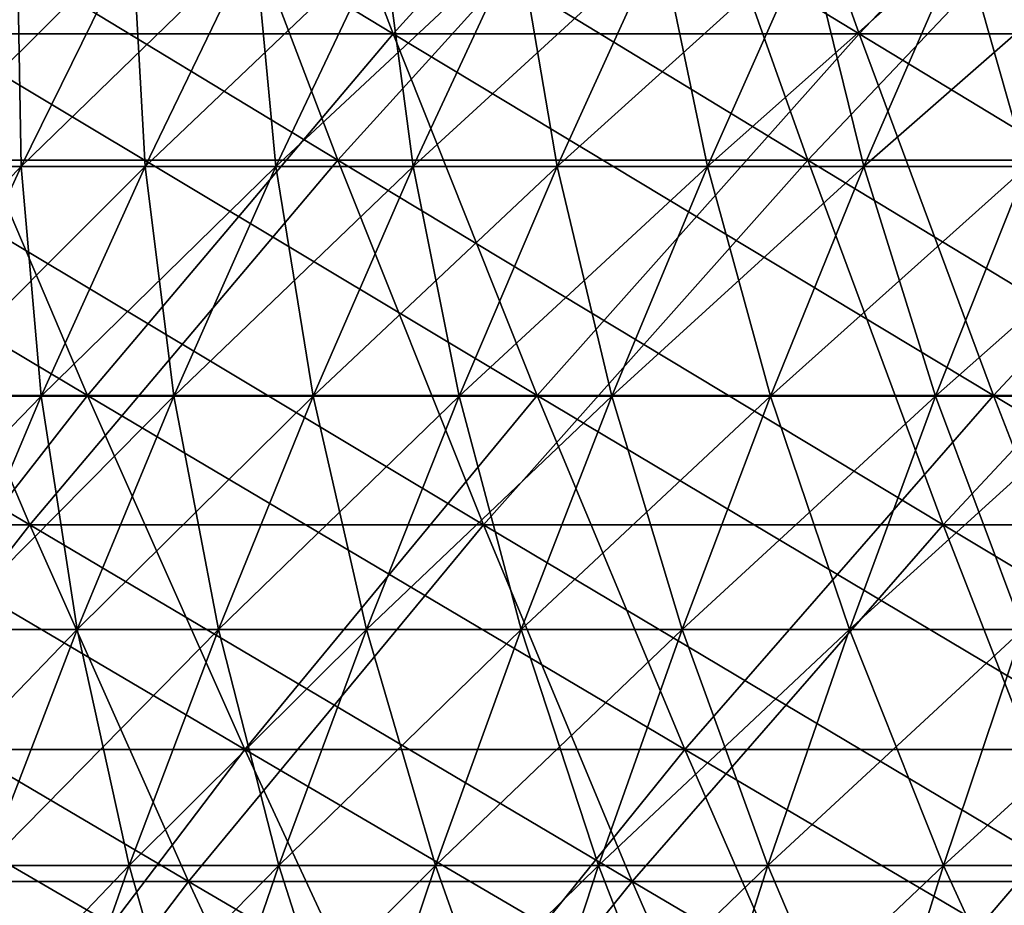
# Model space of a CAD drawing. Header units: millimetres. Extents: x -250 to 250, y -45 to 4150.
# Tile 429 of 656: x -80 to -69, y 3971 to 3981. Entities that reach past the tile are written whole.
import ezdxf

# ---------------------------------------------------------------- set-up
doc = ezdxf.new("R2010")
doc.units = ezdxf.units.MM
doc.header["$LTSCALE"] = 81.481481
for name, color, linetype in [('19', 7, 'CONTINUOUS'), ('20', 7, 'CONTINUOUS'), ('21', 7, 'CONTINUOUS'), ('22', 7, 'CONTINUOUS'), ('23', 7, 'CONTINUOUS'), ('24', 7, 'CONTINUOUS')]:
    doc.layers.add(name, color=color, linetype=linetype)

msp = doc.modelspace()

# ---------------------------------------------------------------- linework, layer by layer
at = {"layer": '19', "color": 7, "linetype": 'CONTINUOUS'}
for points in [[(-77.935, 3983.475, -169.398), (-81.455, 3979.397, -163.584), (-83.115, 3983.475, -166.917), (-77.935, 3983.475, -169.398)], [(-76.379, 3979.397, -166.015), (-81.455, 3979.397, -163.584), (-77.935, 3983.475, -169.398), (-76.379, 3979.397, -166.015)], [(-72.682, 3983.475, -171.717), (-76.379, 3979.397, -166.015), (-77.935, 3983.475, -169.398), (-72.682, 3983.475, -171.717)], [(-71.23, 3979.397, -168.288), (-76.379, 3979.397, -166.015), (-72.682, 3983.475, -171.717), (-71.23, 3979.397, -168.288)], [(-67.359, 3983.475, -173.874), (-71.23, 3979.397, -168.288), (-72.682, 3983.475, -171.717), (-67.359, 3983.475, -173.874)], [(-66.014, 3979.397, -170.402), (-71.23, 3979.397, -168.288), (-67.359, 3983.475, -173.874), (-66.014, 3979.397, -170.402)], [(-79.756, 3975.402, -160.171), (-84.65, 3975.402, -157.639), (-81.455, 3979.397, -163.584), (-79.756, 3975.402, -160.171)], [(-76.379, 3979.397, -166.015), (-79.756, 3975.402, -160.171), (-81.455, 3979.397, -163.584), (-76.379, 3979.397, -166.015)], [(-74.785, 3975.402, -162.551), (-79.756, 3975.402, -160.171), (-76.379, 3979.397, -166.015), (-74.785, 3975.402, -162.551)], [(-71.23, 3979.397, -168.288), (-74.785, 3975.402, -162.551), (-76.379, 3979.397, -166.015), (-71.23, 3979.397, -168.288)], [(-69.744, 3975.402, -164.777), (-74.785, 3975.402, -162.551), (-71.23, 3979.397, -168.288), (-69.744, 3975.402, -164.777)], [(-66.014, 3979.397, -170.402), (-69.744, 3975.402, -164.777), (-71.23, 3979.397, -168.288), (-66.014, 3979.397, -170.402)], [(-64.637, 3975.402, -166.846), (-69.744, 3975.402, -164.777), (-66.014, 3979.397, -170.402), (-64.637, 3975.402, -166.846)], [(-79.756, 3975.402, -160.171), (-82.805, 3971.493, -154.202), (-84.65, 3975.402, -157.639), (-79.756, 3975.402, -160.171)], [(-78.017, 3971.493, -156.679), (-82.805, 3971.493, -154.202), (-79.756, 3975.402, -160.171), (-78.017, 3971.493, -156.679)], [(-74.785, 3975.402, -162.551), (-78.017, 3971.493, -156.679), (-79.756, 3975.402, -160.171), (-74.785, 3975.402, -162.551)], [(-73.155, 3971.493, -159.008), (-78.017, 3971.493, -156.679), (-74.785, 3975.402, -162.551), (-73.155, 3971.493, -159.008)], [(-69.744, 3975.402, -164.777), (-73.155, 3971.493, -159.008), (-74.785, 3975.402, -162.551), (-69.744, 3975.402, -164.777)], [(-68.224, 3971.493, -161.185), (-73.155, 3971.493, -159.008), (-69.744, 3975.402, -164.777), (-68.224, 3971.493, -161.185)], [(-64.637, 3975.402, -166.846), (-68.224, 3971.493, -161.185), (-69.744, 3975.402, -164.777), (-64.637, 3975.402, -166.846)], [(-78.017, 3971.493, -156.679), (-80.919, 3967.67, -150.691), (-82.805, 3971.493, -154.202), (-78.017, 3971.493, -156.679)], [(-76.24, 3967.67, -153.111), (-80.919, 3967.67, -150.691), (-78.017, 3971.493, -156.679), (-76.24, 3967.67, -153.111)], [(-73.155, 3971.493, -159.008), (-76.24, 3967.67, -153.111), (-78.017, 3971.493, -156.679), (-73.155, 3971.493, -159.008)], [(-71.489, 3967.67, -155.387), (-76.24, 3967.67, -153.111), (-73.155, 3971.493, -159.008), (-71.489, 3967.67, -155.387)], [(-68.224, 3971.493, -161.185), (-71.489, 3967.67, -155.387), (-73.155, 3971.493, -159.008), (-68.224, 3971.493, -161.185)], [(-66.67, 3967.67, -157.515), (-71.489, 3967.67, -155.387), (-68.224, 3971.493, -161.185), (-66.67, 3967.67, -157.515)]]:
    msp.add_3dface(points, dxfattribs=at)
at = {"layer": '20', "color": 7, "linetype": 'CONTINUOUS'}
for points in [[(-81.455, 3979.397, 163.584), (-76.379, 3979.397, 166.015), (-83.115, 3983.475, 166.917), (-81.455, 3979.397, 163.584)], [(-83.115, 3983.475, 166.917), (-76.379, 3979.397, 166.015), (-77.935, 3983.475, 169.398), (-83.115, 3983.475, 166.917)], [(-76.379, 3979.397, 166.015), (-71.23, 3979.397, 168.288), (-77.935, 3983.475, 169.398), (-76.379, 3979.397, 166.015)], [(-77.935, 3983.475, 169.398), (-71.23, 3979.397, 168.288), (-72.682, 3983.475, 171.717), (-77.935, 3983.475, 169.398)], [(-71.23, 3979.397, 168.288), (-66.014, 3979.397, 170.402), (-72.682, 3983.475, 171.717), (-71.23, 3979.397, 168.288)], [(-72.682, 3983.475, 171.717), (-66.014, 3979.397, 170.402), (-67.359, 3983.475, 173.874), (-72.682, 3983.475, 171.717)], [(-84.65, 3975.402, 157.639), (-79.756, 3975.402, 160.171), (-86.454, 3979.397, 160.998), (-84.65, 3975.402, 157.639)], [(-86.454, 3979.397, 160.998), (-79.756, 3975.402, 160.171), (-81.455, 3979.397, 163.584), (-86.454, 3979.397, 160.998)], [(-79.756, 3975.402, 160.171), (-74.785, 3975.402, 162.551), (-81.455, 3979.397, 163.584), (-79.756, 3975.402, 160.171)], [(-81.455, 3979.397, 163.584), (-74.785, 3975.402, 162.551), (-76.379, 3979.397, 166.015), (-81.455, 3979.397, 163.584)], [(-74.785, 3975.402, 162.551), (-69.744, 3975.402, 164.777), (-76.379, 3979.397, 166.015), (-74.785, 3975.402, 162.551)], [(-76.379, 3979.397, 166.015), (-69.744, 3975.402, 164.777), (-71.23, 3979.397, 168.288), (-76.379, 3979.397, 166.015)], [(-69.744, 3975.402, 164.777), (-64.637, 3975.402, 166.846), (-71.23, 3979.397, 168.288), (-69.744, 3975.402, 164.777)], [(-71.23, 3979.397, 168.288), (-64.637, 3975.402, 166.846), (-66.014, 3979.397, 170.402), (-71.23, 3979.397, 168.288)], [(-82.805, 3971.493, 154.202), (-78.017, 3971.493, 156.679), (-84.65, 3975.402, 157.639), (-82.805, 3971.493, 154.202)], [(-84.65, 3975.402, 157.639), (-78.017, 3971.493, 156.679), (-79.756, 3975.402, 160.171), (-84.65, 3975.402, 157.639)], [(-78.017, 3971.493, 156.679), (-73.155, 3971.493, 159.008), (-79.756, 3975.402, 160.171), (-78.017, 3971.493, 156.679)], [(-79.756, 3975.402, 160.171), (-73.155, 3971.493, 159.008), (-74.785, 3975.402, 162.551), (-79.756, 3975.402, 160.171)], [(-73.155, 3971.493, 159.008), (-68.224, 3971.493, 161.185), (-74.785, 3975.402, 162.551), (-73.155, 3971.493, 159.008)], [(-74.785, 3975.402, 162.551), (-68.224, 3971.493, 161.185), (-69.744, 3975.402, 164.777), (-74.785, 3975.402, 162.551)], [(-68.224, 3971.493, 161.185), (-63.228, 3971.493, 163.209), (-69.744, 3975.402, 164.777), (-68.224, 3971.493, 161.185)], [(-69.744, 3975.402, 164.777), (-63.228, 3971.493, 163.209), (-64.637, 3975.402, 166.846), (-69.744, 3975.402, 164.777)], [(-80.919, 3967.67, 150.691), (-76.24, 3967.67, 153.111), (-82.805, 3971.493, 154.202), (-80.919, 3967.67, 150.691)], [(-82.805, 3971.493, 154.202), (-76.24, 3967.67, 153.111), (-78.017, 3971.493, 156.679), (-82.805, 3971.493, 154.202)], [(-76.24, 3967.67, 153.111), (-71.489, 3967.67, 155.387), (-78.017, 3971.493, 156.679), (-76.24, 3967.67, 153.111)], [(-78.017, 3971.493, 156.679), (-71.489, 3967.67, 155.387), (-73.155, 3971.493, 159.008), (-78.017, 3971.493, 156.679)], [(-71.489, 3967.67, 155.387), (-66.67, 3967.67, 157.515), (-73.155, 3971.493, 159.008), (-71.489, 3967.67, 155.387)], [(-73.155, 3971.493, 159.008), (-66.67, 3967.67, 157.515), (-68.224, 3971.493, 161.185), (-73.155, 3971.493, 159.008)]]:
    msp.add_3dface(points, dxfattribs=at)
at = {"layer": '21', "color": 7, "linetype": 'CONTINUOUS'}
for points in [[(-77.319, 3984.826, 168.057), (-80.811, 3980.78, 162.291), (-82.457, 3984.826, 165.597), (-77.319, 3984.826, 168.057)], [(-75.775, 3980.78, 164.702), (-80.811, 3980.78, 162.291), (-77.319, 3984.826, 168.057), (-75.775, 3980.78, 164.702)], [(-72.107, 3984.826, 170.359), (-75.775, 3980.78, 164.702), (-77.319, 3984.826, 168.057), (-72.107, 3984.826, 170.359)], [(-70.667, 3980.78, 166.958), (-75.775, 3980.78, 164.702), (-72.107, 3984.826, 170.359), (-70.667, 3980.78, 166.958)], [(-66.826, 3984.826, 172.499), (-70.667, 3980.78, 166.958), (-72.107, 3984.826, 170.359), (-66.826, 3984.826, 172.499)], [(-65.492, 3980.78, 169.055), (-70.667, 3980.78, 166.958), (-66.826, 3984.826, 172.499), (-65.492, 3980.78, 169.055)], [(-79.126, 3976.818, 158.906), (-83.982, 3976.818, 156.394), (-80.811, 3980.78, 162.291), (-79.126, 3976.818, 158.906)], [(-75.775, 3980.78, 164.702), (-79.126, 3976.818, 158.906), (-80.811, 3980.78, 162.291), (-75.775, 3980.78, 164.702)], [(-74.195, 3976.818, 161.267), (-79.126, 3976.818, 158.906), (-75.775, 3980.78, 164.702), (-74.195, 3976.818, 161.267)], [(-70.667, 3980.78, 166.958), (-74.195, 3976.818, 161.267), (-75.775, 3980.78, 164.702), (-70.667, 3980.78, 166.958)], [(-69.193, 3976.818, 163.475), (-74.195, 3976.818, 161.267), (-70.667, 3980.78, 166.958), (-69.193, 3976.818, 163.475)], [(-65.492, 3980.78, 169.055), (-69.193, 3976.818, 163.475), (-70.667, 3980.78, 166.958), (-65.492, 3980.78, 169.055)], [(-64.126, 3976.818, 165.529), (-69.193, 3976.818, 163.475), (-65.492, 3980.78, 169.055), (-64.126, 3976.818, 165.529)], [(-79.126, 3976.818, 158.906), (-82.152, 3972.939, 152.986), (-83.982, 3976.818, 156.394), (-79.126, 3976.818, 158.906)], [(-77.401, 3972.939, 155.443), (-82.152, 3972.939, 152.986), (-79.126, 3976.818, 158.906), (-77.401, 3972.939, 155.443)], [(-74.195, 3976.818, 161.267), (-77.401, 3972.939, 155.443), (-79.126, 3976.818, 158.906), (-74.195, 3976.818, 161.267)], [(-72.578, 3972.939, 157.753), (-77.401, 3972.939, 155.443), (-74.195, 3976.818, 161.267), (-72.578, 3972.939, 157.753)], [(-69.193, 3976.818, 163.475), (-72.578, 3972.939, 157.753), (-74.195, 3976.818, 161.267), (-69.193, 3976.818, 163.475)], [(-67.685, 3972.939, 159.913), (-72.578, 3972.939, 157.753), (-69.193, 3976.818, 163.475), (-67.685, 3972.939, 159.913)], [(-64.126, 3976.818, 165.529), (-67.685, 3972.939, 159.913), (-69.193, 3976.818, 163.475), (-64.126, 3976.818, 165.529)], [(-77.401, 3972.939, 155.443), (-80.282, 3969.147, 149.503), (-82.152, 3972.939, 152.986), (-77.401, 3972.939, 155.443)], [(-75.639, 3969.147, 151.905), (-80.282, 3969.147, 149.503), (-77.401, 3972.939, 155.443), (-75.639, 3969.147, 151.905)], [(-72.578, 3972.939, 157.753), (-75.639, 3969.147, 151.905), (-77.401, 3972.939, 155.443), (-72.578, 3972.939, 157.753)], [(-70.926, 3969.147, 154.162), (-75.639, 3969.147, 151.905), (-72.578, 3972.939, 157.753), (-70.926, 3969.147, 154.162)], [(-67.685, 3972.939, 159.913), (-70.926, 3969.147, 154.162), (-72.578, 3972.939, 157.753), (-67.685, 3972.939, 159.913)], [(-66.145, 3969.147, 156.273), (-70.926, 3969.147, 154.162), (-67.685, 3972.939, 159.913), (-66.145, 3969.147, 156.273)]]:
    msp.add_3dface(points, dxfattribs=at)
at = {"layer": '22', "color": 7, "linetype": 'CONTINUOUS'}
for points in [[(-80.811, 3980.78, -162.291), (-75.775, 3980.78, -164.702), (-82.457, 3984.826, -165.597), (-80.811, 3980.78, -162.291)], [(-82.457, 3984.826, -165.597), (-75.775, 3980.78, -164.702), (-77.319, 3984.826, -168.057), (-82.457, 3984.826, -165.597)], [(-75.775, 3980.78, -164.702), (-70.667, 3980.78, -166.958), (-77.319, 3984.826, -168.057), (-75.775, 3980.78, -164.702)], [(-77.319, 3984.826, -168.057), (-70.667, 3980.78, -166.958), (-72.107, 3984.826, -170.359), (-77.319, 3984.826, -168.057)], [(-70.667, 3980.78, -166.958), (-65.492, 3980.78, -169.055), (-72.107, 3984.826, -170.359), (-70.667, 3980.78, -166.958)], [(-72.107, 3984.826, -170.359), (-65.492, 3980.78, -169.055), (-66.826, 3984.826, -172.499), (-72.107, 3984.826, -170.359)], [(-83.982, 3976.818, -156.394), (-79.126, 3976.818, -158.906), (-85.771, 3980.78, -159.725), (-83.982, 3976.818, -156.394)], [(-85.771, 3980.78, -159.725), (-79.126, 3976.818, -158.906), (-80.811, 3980.78, -162.291), (-85.771, 3980.78, -159.725)], [(-79.126, 3976.818, -158.906), (-74.195, 3976.818, -161.267), (-80.811, 3980.78, -162.291), (-79.126, 3976.818, -158.906)], [(-80.811, 3980.78, -162.291), (-74.195, 3976.818, -161.267), (-75.775, 3980.78, -164.702), (-80.811, 3980.78, -162.291)], [(-74.195, 3976.818, -161.267), (-69.193, 3976.818, -163.475), (-75.775, 3980.78, -164.702), (-74.195, 3976.818, -161.267)], [(-75.775, 3980.78, -164.702), (-69.193, 3976.818, -163.475), (-70.667, 3980.78, -166.958), (-75.775, 3980.78, -164.702)], [(-69.193, 3976.818, -163.475), (-64.126, 3976.818, -165.529), (-70.667, 3980.78, -166.958), (-69.193, 3976.818, -163.475)], [(-70.667, 3980.78, -166.958), (-64.126, 3976.818, -165.529), (-65.492, 3980.78, -169.055), (-70.667, 3980.78, -166.958)], [(-82.152, 3972.939, -152.986), (-77.401, 3972.939, -155.443), (-83.982, 3976.818, -156.394), (-82.152, 3972.939, -152.986)], [(-83.982, 3976.818, -156.394), (-77.401, 3972.939, -155.443), (-79.126, 3976.818, -158.906), (-83.982, 3976.818, -156.394)], [(-77.401, 3972.939, -155.443), (-72.578, 3972.939, -157.753), (-79.126, 3976.818, -158.906), (-77.401, 3972.939, -155.443)], [(-79.126, 3976.818, -158.906), (-72.578, 3972.939, -157.753), (-74.195, 3976.818, -161.267), (-79.126, 3976.818, -158.906)], [(-72.578, 3972.939, -157.753), (-67.685, 3972.939, -159.913), (-74.195, 3976.818, -161.267), (-72.578, 3972.939, -157.753)], [(-74.195, 3976.818, -161.267), (-67.685, 3972.939, -159.913), (-69.193, 3976.818, -163.475), (-74.195, 3976.818, -161.267)], [(-67.685, 3972.939, -159.913), (-62.729, 3972.939, -161.922), (-69.193, 3976.818, -163.475), (-67.685, 3972.939, -159.913)], [(-69.193, 3976.818, -163.475), (-62.729, 3972.939, -161.922), (-64.126, 3976.818, -165.529), (-69.193, 3976.818, -163.475)], [(-80.282, 3969.147, -149.503), (-75.639, 3969.147, -151.905), (-82.152, 3972.939, -152.986), (-80.282, 3969.147, -149.503)], [(-82.152, 3972.939, -152.986), (-75.639, 3969.147, -151.905), (-77.401, 3972.939, -155.443), (-82.152, 3972.939, -152.986)], [(-75.639, 3969.147, -151.905), (-70.926, 3969.147, -154.162), (-77.401, 3972.939, -155.443), (-75.639, 3969.147, -151.905)], [(-77.401, 3972.939, -155.443), (-70.926, 3969.147, -154.162), (-72.578, 3972.939, -157.753), (-77.401, 3972.939, -155.443)], [(-70.926, 3969.147, -154.162), (-66.145, 3969.147, -156.273), (-72.578, 3972.939, -157.753), (-70.926, 3969.147, -154.162)], [(-72.578, 3972.939, -157.753), (-66.145, 3969.147, -156.273), (-67.685, 3972.939, -159.913), (-72.578, 3972.939, -157.753)]]:
    msp.add_3dface(points, dxfattribs=at)
at = {"layer": '23', "color": 7, "linetype": 'CONTINUOUS'}
for points in [[(-81.135, 3979.328, 40.4), (-79.852, 3979.328, 42.88), (-79.896, 3981.809, 39.784), (-81.135, 3979.328, 40.4)], [(-79.896, 3981.809, 39.784), (-79.852, 3979.328, 42.88), (-78.633, 3981.809, 42.225), (-79.896, 3981.809, 39.784)], [(-79.852, 3979.328, 42.88), (-78.494, 3979.328, 45.319), (-78.633, 3981.809, 42.225), (-79.852, 3979.328, 42.88)], [(-78.633, 3981.809, 42.225), (-78.494, 3979.328, 45.319), (-77.295, 3981.809, 44.627), (-78.633, 3981.809, 42.225)], [(-78.494, 3979.328, 45.319), (-77.061, 3979.328, 47.714), (-77.295, 3981.809, 44.627), (-78.494, 3979.328, 45.319)], [(-77.295, 3981.809, 44.627), (-77.061, 3979.328, 47.714), (-75.884, 3981.809, 46.986), (-77.295, 3981.809, 44.627)], [(-77.061, 3979.328, 47.714), (-75.555, 3979.328, 50.065), (-75.884, 3981.809, 46.986), (-77.061, 3979.328, 47.714)], [(-75.884, 3981.809, 46.986), (-75.555, 3979.328, 50.065), (-74.402, 3981.809, 49.3), (-75.884, 3981.809, 46.986)], [(-75.555, 3979.328, 50.065), (-73.978, 3979.328, 52.368), (-74.402, 3981.809, 49.3), (-75.555, 3979.328, 50.065)], [(-74.402, 3981.809, 49.3), (-73.978, 3979.328, 52.368), (-72.848, 3981.809, 51.568), (-74.402, 3981.809, 49.3)], [(-73.978, 3979.328, 52.368), (-72.33, 3979.328, 54.621), (-72.848, 3981.809, 51.568), (-73.978, 3979.328, 52.368)], [(-72.848, 3981.809, 51.568), (-72.33, 3979.328, 54.621), (-71.225, 3981.809, 53.787), (-72.848, 3981.809, 51.568)], [(-72.33, 3979.328, 54.621), (-70.614, 3979.328, 56.823), (-71.225, 3981.809, 53.787), (-72.33, 3979.328, 54.621)], [(-71.225, 3981.809, 53.787), (-70.614, 3979.328, 56.823), (-69.535, 3981.809, 55.955), (-71.225, 3981.809, 53.787)], [(-70.614, 3979.328, 56.823), (-68.83, 3979.328, 58.97), (-69.535, 3981.809, 55.955), (-70.614, 3979.328, 56.823)], [(-69.535, 3981.809, 55.955), (-68.83, 3979.328, 58.97), (-67.779, 3981.809, 58.07), (-69.535, 3981.809, 55.955)], [(-81.135, 3979.328, 40.4), (-81.011, 3976.809, 43.502), (-79.852, 3979.328, 42.88), (-81.135, 3979.328, 40.4)], [(-81.011, 3976.809, 43.502), (-79.633, 3976.809, 45.976), (-79.852, 3979.328, 42.88), (-81.011, 3976.809, 43.502)], [(-79.852, 3979.328, 42.88), (-79.633, 3976.809, 45.976), (-78.494, 3979.328, 45.319), (-79.852, 3979.328, 42.88)], [(-79.633, 3976.809, 45.976), (-78.179, 3976.809, 48.407), (-78.494, 3979.328, 45.319), (-79.633, 3976.809, 45.976)], [(-78.494, 3979.328, 45.319), (-78.179, 3976.809, 48.407), (-77.061, 3979.328, 47.714), (-78.494, 3979.328, 45.319)], [(-78.179, 3976.809, 48.407), (-76.652, 3976.809, 50.791), (-77.061, 3979.328, 47.714), (-78.179, 3976.809, 48.407)], [(-77.061, 3979.328, 47.714), (-76.652, 3976.809, 50.791), (-75.555, 3979.328, 50.065), (-77.061, 3979.328, 47.714)], [(-76.652, 3976.809, 50.791), (-75.051, 3976.809, 53.128), (-75.555, 3979.328, 50.065), (-76.652, 3976.809, 50.791)], [(-75.555, 3979.328, 50.065), (-75.051, 3976.809, 53.128), (-73.978, 3979.328, 52.368), (-75.555, 3979.328, 50.065)], [(-75.051, 3976.809, 53.128), (-73.379, 3976.809, 55.414), (-73.978, 3979.328, 52.368), (-75.051, 3976.809, 53.128)], [(-73.978, 3979.328, 52.368), (-73.379, 3976.809, 55.414), (-72.33, 3979.328, 54.621), (-73.978, 3979.328, 52.368)], [(-73.379, 3976.809, 55.414), (-71.638, 3976.809, 57.647), (-72.33, 3979.328, 54.621), (-73.379, 3976.809, 55.414)], [(-72.33, 3979.328, 54.621), (-71.638, 3976.809, 57.647), (-70.614, 3979.328, 56.823), (-72.33, 3979.328, 54.621)], [(-71.638, 3976.809, 57.647), (-69.829, 3976.809, 59.826), (-70.614, 3979.328, 56.823), (-71.638, 3976.809, 57.647)], [(-70.614, 3979.328, 56.823), (-69.829, 3976.809, 59.826), (-68.83, 3979.328, 58.97), (-70.614, 3979.328, 56.823)], [(-69.829, 3976.809, 59.826), (-67.953, 3976.809, 61.948), (-68.83, 3979.328, 58.97), (-69.829, 3976.809, 59.826)], [(-81.011, 3976.809, 43.502), (-80.711, 3974.255, 46.599), (-79.633, 3976.809, 45.976), (-81.011, 3976.809, 43.502)], [(-80.711, 3974.255, 46.599), (-79.238, 3974.255, 49.062), (-79.633, 3976.809, 45.976), (-80.711, 3974.255, 46.599)], [(-79.633, 3976.809, 45.976), (-79.238, 3974.255, 49.062), (-78.179, 3976.809, 48.407), (-79.633, 3976.809, 45.976)], [(-79.238, 3974.255, 49.062), (-77.689, 3974.255, 51.479), (-78.179, 3976.809, 48.407), (-79.238, 3974.255, 49.062)], [(-78.179, 3976.809, 48.407), (-77.689, 3974.255, 51.479), (-76.652, 3976.809, 50.791), (-78.179, 3976.809, 48.407)], [(-77.689, 3974.255, 51.479), (-76.067, 3974.255, 53.847), (-76.652, 3976.809, 50.791), (-77.689, 3974.255, 51.479)], [(-76.652, 3976.809, 50.791), (-76.067, 3974.255, 53.847), (-75.051, 3976.809, 53.128), (-76.652, 3976.809, 50.791)], [(-76.067, 3974.255, 53.847), (-74.373, 3974.255, 56.164), (-75.051, 3976.809, 53.128), (-76.067, 3974.255, 53.847)], [(-75.051, 3976.809, 53.128), (-74.373, 3974.255, 56.164), (-73.379, 3976.809, 55.414), (-75.051, 3976.809, 53.128)], [(-74.373, 3974.255, 56.164), (-72.608, 3974.255, 58.428), (-73.379, 3976.809, 55.414), (-74.373, 3974.255, 56.164)], [(-73.379, 3976.809, 55.414), (-72.608, 3974.255, 58.428), (-71.638, 3976.809, 57.647), (-73.379, 3976.809, 55.414)], [(-72.608, 3974.255, 58.428), (-70.774, 3974.255, 60.636), (-71.638, 3976.809, 57.647), (-72.608, 3974.255, 58.428)], [(-71.638, 3976.809, 57.647), (-70.774, 3974.255, 60.636), (-69.829, 3976.809, 59.826), (-71.638, 3976.809, 57.647)], [(-70.774, 3974.255, 60.636), (-68.874, 3974.255, 62.787), (-69.829, 3976.809, 59.826), (-70.774, 3974.255, 60.636)], [(-69.829, 3976.809, 59.826), (-68.874, 3974.255, 62.787), (-67.953, 3976.809, 61.948), (-69.829, 3976.809, 59.826)], [(-80.711, 3974.255, 46.599), (-80.236, 3971.668, 49.68), (-79.238, 3974.255, 49.062), (-80.711, 3974.255, 46.599)], [(-80.236, 3971.668, 49.68), (-78.668, 3971.668, 52.127), (-79.238, 3974.255, 49.062), (-80.236, 3971.668, 49.68)], [(-79.238, 3974.255, 49.062), (-78.668, 3971.668, 52.127), (-77.689, 3974.255, 51.479), (-79.238, 3974.255, 49.062)], [(-78.668, 3971.668, 52.127), (-77.026, 3971.668, 54.525), (-77.689, 3974.255, 51.479), (-78.668, 3971.668, 52.127)], [(-77.689, 3974.255, 51.479), (-77.026, 3971.668, 54.525), (-76.067, 3974.255, 53.847), (-77.689, 3974.255, 51.479)], [(-77.026, 3971.668, 54.525), (-75.31, 3971.668, 56.871), (-76.067, 3974.255, 53.847), (-77.026, 3971.668, 54.525)], [(-76.067, 3974.255, 53.847), (-75.31, 3971.668, 56.871), (-74.373, 3974.255, 56.164), (-76.067, 3974.255, 53.847)], [(-75.31, 3971.668, 56.871), (-73.523, 3971.668, 59.164), (-74.373, 3974.255, 56.164), (-75.31, 3971.668, 56.871)], [(-74.373, 3974.255, 56.164), (-73.523, 3971.668, 59.164), (-72.608, 3974.255, 58.428), (-74.373, 3974.255, 56.164)], [(-73.523, 3971.668, 59.164), (-71.666, 3971.668, 61.4), (-72.608, 3974.255, 58.428), (-73.523, 3971.668, 59.164)], [(-72.608, 3974.255, 58.428), (-71.666, 3971.668, 61.4), (-70.774, 3974.255, 60.636), (-72.608, 3974.255, 58.428)], [(-71.666, 3971.668, 61.4), (-69.741, 3971.668, 63.578), (-70.774, 3974.255, 60.636), (-71.666, 3971.668, 61.4)], [(-70.774, 3974.255, 60.636), (-69.741, 3971.668, 63.578), (-68.874, 3974.255, 62.787), (-70.774, 3974.255, 60.636)], [(-69.741, 3971.668, 63.578), (-67.75, 3971.668, 65.695), (-68.874, 3974.255, 62.787), (-69.741, 3971.668, 63.578)], [(-81.173, 3969.049, 50.26), (-79.587, 3969.049, 52.736), (-80.236, 3971.668, 49.68), (-81.173, 3969.049, 50.26)], [(-80.236, 3971.668, 49.68), (-79.587, 3969.049, 52.736), (-78.668, 3971.668, 52.127), (-80.236, 3971.668, 49.68)], [(-79.587, 3969.049, 52.736), (-77.925, 3969.049, 55.162), (-78.668, 3971.668, 52.127), (-79.587, 3969.049, 52.736)], [(-78.668, 3971.668, 52.127), (-77.925, 3969.049, 55.162), (-77.026, 3971.668, 54.525), (-78.668, 3971.668, 52.127)], [(-77.925, 3969.049, 55.162), (-76.19, 3969.049, 57.536), (-77.026, 3971.668, 54.525), (-77.925, 3969.049, 55.162)], [(-77.026, 3971.668, 54.525), (-76.19, 3969.049, 57.536), (-75.31, 3971.668, 56.871), (-77.026, 3971.668, 54.525)], [(-76.19, 3969.049, 57.536), (-74.382, 3969.049, 59.855), (-75.31, 3971.668, 56.871), (-76.19, 3969.049, 57.536)], [(-75.31, 3971.668, 56.871), (-74.382, 3969.049, 59.855), (-73.523, 3971.668, 59.164), (-75.31, 3971.668, 56.871)], [(-74.382, 3969.049, 59.855), (-72.503, 3969.049, 62.117), (-73.523, 3971.668, 59.164), (-74.382, 3969.049, 59.855)], [(-73.523, 3971.668, 59.164), (-72.503, 3969.049, 62.117), (-71.666, 3971.668, 61.4), (-73.523, 3971.668, 59.164)], [(-72.503, 3969.049, 62.117), (-70.556, 3969.049, 64.32), (-71.666, 3971.668, 61.4), (-72.503, 3969.049, 62.117)], [(-71.666, 3971.668, 61.4), (-70.556, 3969.049, 64.32), (-69.741, 3971.668, 63.578), (-71.666, 3971.668, 61.4)], [(-70.556, 3969.049, 64.32), (-68.542, 3969.049, 66.462), (-69.741, 3971.668, 63.578), (-70.556, 3969.049, 64.32)], [(-69.741, 3971.668, 63.578), (-68.542, 3969.049, 66.462), (-67.75, 3971.668, 65.695), (-69.741, 3971.668, 63.578)]]:
    msp.add_3dface(points, dxfattribs=at)
at = {"layer": '24', "color": 7, "linetype": 'CONTINUOUS'}
for points in [[(-79.852, 3979.328, -42.88), (-81.135, 3979.328, -40.4), (-78.633, 3981.809, -42.225), (-79.852, 3979.328, -42.88)], [(-78.633, 3981.809, -42.225), (-81.135, 3979.328, -40.4), (-79.896, 3981.809, -39.784), (-78.633, 3981.809, -42.225)], [(-78.494, 3979.328, -45.319), (-79.852, 3979.328, -42.88), (-77.295, 3981.809, -44.627), (-78.494, 3979.328, -45.319)], [(-77.295, 3981.809, -44.627), (-79.852, 3979.328, -42.88), (-78.633, 3981.809, -42.225), (-77.295, 3981.809, -44.627)], [(-77.061, 3979.328, -47.714), (-78.494, 3979.328, -45.319), (-75.884, 3981.809, -46.986), (-77.061, 3979.328, -47.714)], [(-75.884, 3981.809, -46.986), (-78.494, 3979.328, -45.319), (-77.295, 3981.809, -44.627), (-75.884, 3981.809, -46.986)], [(-75.555, 3979.328, -50.065), (-77.061, 3979.328, -47.714), (-74.402, 3981.809, -49.3), (-75.555, 3979.328, -50.065)], [(-74.402, 3981.809, -49.3), (-77.061, 3979.328, -47.714), (-75.884, 3981.809, -46.986), (-74.402, 3981.809, -49.3)], [(-73.978, 3979.328, -52.368), (-75.555, 3979.328, -50.065), (-72.848, 3981.809, -51.568), (-73.978, 3979.328, -52.368)], [(-72.848, 3981.809, -51.568), (-75.555, 3979.328, -50.065), (-74.402, 3981.809, -49.3), (-72.848, 3981.809, -51.568)], [(-72.33, 3979.328, -54.621), (-73.978, 3979.328, -52.368), (-71.225, 3981.809, -53.787), (-72.33, 3979.328, -54.621)], [(-71.225, 3981.809, -53.787), (-73.978, 3979.328, -52.368), (-72.848, 3981.809, -51.568), (-71.225, 3981.809, -53.787)], [(-70.614, 3979.328, -56.823), (-72.33, 3979.328, -54.621), (-69.535, 3981.809, -55.955), (-70.614, 3979.328, -56.823)], [(-69.535, 3981.809, -55.955), (-72.33, 3979.328, -54.621), (-71.225, 3981.809, -53.787), (-69.535, 3981.809, -55.955)], [(-68.83, 3979.328, -58.97), (-70.614, 3979.328, -56.823), (-67.779, 3981.809, -58.07), (-68.83, 3979.328, -58.97)], [(-67.779, 3981.809, -58.07), (-70.614, 3979.328, -56.823), (-69.535, 3981.809, -55.955), (-67.779, 3981.809, -58.07)], [(-81.011, 3976.809, -43.502), (-82.312, 3976.809, -40.987), (-79.852, 3979.328, -42.88), (-81.011, 3976.809, -43.502)], [(-79.852, 3979.328, -42.88), (-82.312, 3976.809, -40.987), (-81.135, 3979.328, -40.4), (-79.852, 3979.328, -42.88)], [(-79.633, 3976.809, -45.976), (-81.011, 3976.809, -43.502), (-78.494, 3979.328, -45.319), (-79.633, 3976.809, -45.976)], [(-78.494, 3979.328, -45.319), (-81.011, 3976.809, -43.502), (-79.852, 3979.328, -42.88), (-78.494, 3979.328, -45.319)], [(-78.179, 3976.809, -48.407), (-79.633, 3976.809, -45.976), (-77.061, 3979.328, -47.714), (-78.179, 3976.809, -48.407)], [(-77.061, 3979.328, -47.714), (-79.633, 3976.809, -45.976), (-78.494, 3979.328, -45.319), (-77.061, 3979.328, -47.714)], [(-76.652, 3976.809, -50.791), (-78.179, 3976.809, -48.407), (-75.555, 3979.328, -50.065), (-76.652, 3976.809, -50.791)], [(-75.555, 3979.328, -50.065), (-78.179, 3976.809, -48.407), (-77.061, 3979.328, -47.714), (-75.555, 3979.328, -50.065)], [(-75.051, 3976.809, -53.128), (-76.652, 3976.809, -50.791), (-73.978, 3979.328, -52.368), (-75.051, 3976.809, -53.128)], [(-73.978, 3979.328, -52.368), (-76.652, 3976.809, -50.791), (-75.555, 3979.328, -50.065), (-73.978, 3979.328, -52.368)], [(-73.379, 3976.809, -55.414), (-75.051, 3976.809, -53.128), (-72.33, 3979.328, -54.621), (-73.379, 3976.809, -55.414)], [(-72.33, 3979.328, -54.621), (-75.051, 3976.809, -53.128), (-73.978, 3979.328, -52.368), (-72.33, 3979.328, -54.621)], [(-71.638, 3976.809, -57.647), (-73.379, 3976.809, -55.414), (-70.614, 3979.328, -56.823), (-71.638, 3976.809, -57.647)], [(-70.614, 3979.328, -56.823), (-73.379, 3976.809, -55.414), (-72.33, 3979.328, -54.621), (-70.614, 3979.328, -56.823)], [(-69.829, 3976.809, -59.826), (-71.638, 3976.809, -57.647), (-68.83, 3979.328, -58.97), (-69.829, 3976.809, -59.826)], [(-68.83, 3979.328, -58.97), (-71.638, 3976.809, -57.647), (-70.614, 3979.328, -56.823), (-68.83, 3979.328, -58.97)], [(-67.953, 3976.809, -61.948), (-69.829, 3976.809, -59.826), (-66.982, 3979.328, -61.062), (-67.953, 3976.809, -61.948)], [(-66.982, 3979.328, -61.062), (-69.829, 3976.809, -59.826), (-68.83, 3979.328, -58.97), (-66.982, 3979.328, -61.062)], [(-80.711, 3974.255, -46.599), (-82.108, 3974.255, -44.091), (-79.633, 3976.809, -45.976), (-80.711, 3974.255, -46.599)], [(-79.633, 3976.809, -45.976), (-82.108, 3974.255, -44.091), (-81.011, 3976.809, -43.502), (-79.633, 3976.809, -45.976)], [(-79.238, 3974.255, -49.062), (-80.711, 3974.255, -46.599), (-78.179, 3976.809, -48.407), (-79.238, 3974.255, -49.062)], [(-78.179, 3976.809, -48.407), (-80.711, 3974.255, -46.599), (-79.633, 3976.809, -45.976), (-78.179, 3976.809, -48.407)], [(-77.689, 3974.255, -51.479), (-79.238, 3974.255, -49.062), (-76.652, 3976.809, -50.791), (-77.689, 3974.255, -51.479)], [(-76.652, 3976.809, -50.791), (-79.238, 3974.255, -49.062), (-78.179, 3976.809, -48.407), (-76.652, 3976.809, -50.791)], [(-76.067, 3974.255, -53.847), (-77.689, 3974.255, -51.479), (-75.051, 3976.809, -53.128), (-76.067, 3974.255, -53.847)], [(-75.051, 3976.809, -53.128), (-77.689, 3974.255, -51.479), (-76.652, 3976.809, -50.791), (-75.051, 3976.809, -53.128)], [(-74.373, 3974.255, -56.164), (-76.067, 3974.255, -53.847), (-73.379, 3976.809, -55.414), (-74.373, 3974.255, -56.164)], [(-73.379, 3976.809, -55.414), (-76.067, 3974.255, -53.847), (-75.051, 3976.809, -53.128), (-73.379, 3976.809, -55.414)], [(-72.608, 3974.255, -58.428), (-74.373, 3974.255, -56.164), (-71.638, 3976.809, -57.647), (-72.608, 3974.255, -58.428)], [(-71.638, 3976.809, -57.647), (-74.373, 3974.255, -56.164), (-73.379, 3976.809, -55.414), (-71.638, 3976.809, -57.647)], [(-70.774, 3974.255, -60.636), (-72.608, 3974.255, -58.428), (-69.829, 3976.809, -59.826), (-70.774, 3974.255, -60.636)], [(-69.829, 3976.809, -59.826), (-72.608, 3974.255, -58.428), (-71.638, 3976.809, -57.647), (-69.829, 3976.809, -59.826)], [(-68.874, 3974.255, -62.787), (-70.774, 3974.255, -60.636), (-67.953, 3976.809, -61.948), (-68.874, 3974.255, -62.787)], [(-67.953, 3976.809, -61.948), (-70.774, 3974.255, -60.636), (-69.829, 3976.809, -59.826), (-67.953, 3976.809, -61.948)], [(-80.236, 3971.668, -49.68), (-81.728, 3971.668, -47.186), (-79.238, 3974.255, -49.062), (-80.236, 3971.668, -49.68)], [(-79.238, 3974.255, -49.062), (-81.728, 3971.668, -47.186), (-80.711, 3974.255, -46.599), (-79.238, 3974.255, -49.062)], [(-78.668, 3971.668, -52.127), (-80.236, 3971.668, -49.68), (-77.689, 3974.255, -51.479), (-78.668, 3971.668, -52.127)], [(-77.689, 3974.255, -51.479), (-80.236, 3971.668, -49.68), (-79.238, 3974.255, -49.062), (-77.689, 3974.255, -51.479)], [(-77.026, 3971.668, -54.525), (-78.668, 3971.668, -52.127), (-76.067, 3974.255, -53.847), (-77.026, 3971.668, -54.525)], [(-76.067, 3974.255, -53.847), (-78.668, 3971.668, -52.127), (-77.689, 3974.255, -51.479), (-76.067, 3974.255, -53.847)], [(-75.31, 3971.668, -56.871), (-77.026, 3971.668, -54.525), (-74.373, 3974.255, -56.164), (-75.31, 3971.668, -56.871)], [(-74.373, 3974.255, -56.164), (-77.026, 3971.668, -54.525), (-76.067, 3974.255, -53.847), (-74.373, 3974.255, -56.164)], [(-73.523, 3971.668, -59.164), (-75.31, 3971.668, -56.871), (-72.608, 3974.255, -58.428), (-73.523, 3971.668, -59.164)], [(-72.608, 3974.255, -58.428), (-75.31, 3971.668, -56.871), (-74.373, 3974.255, -56.164), (-72.608, 3974.255, -58.428)], [(-71.666, 3971.668, -61.4), (-73.523, 3971.668, -59.164), (-70.774, 3974.255, -60.636), (-71.666, 3971.668, -61.4)], [(-70.774, 3974.255, -60.636), (-73.523, 3971.668, -59.164), (-72.608, 3974.255, -58.428), (-70.774, 3974.255, -60.636)], [(-69.741, 3971.668, -63.578), (-71.666, 3971.668, -61.4), (-68.874, 3974.255, -62.787), (-69.741, 3971.668, -63.578)], [(-68.874, 3974.255, -62.787), (-71.666, 3971.668, -61.4), (-70.774, 3974.255, -60.636), (-68.874, 3974.255, -62.787)], [(-67.75, 3971.668, -65.695), (-69.741, 3971.668, -63.578), (-66.907, 3974.255, -64.878), (-67.75, 3971.668, -65.695)], [(-66.907, 3974.255, -64.878), (-69.741, 3971.668, -63.578), (-68.874, 3974.255, -62.787), (-66.907, 3974.255, -64.878)], [(-79.587, 3969.049, -52.736), (-81.173, 3969.049, -50.26), (-78.668, 3971.668, -52.127), (-79.587, 3969.049, -52.736)], [(-78.668, 3971.668, -52.127), (-81.173, 3969.049, -50.26), (-80.236, 3971.668, -49.68), (-78.668, 3971.668, -52.127)], [(-77.925, 3969.049, -55.162), (-79.587, 3969.049, -52.736), (-77.026, 3971.668, -54.525), (-77.925, 3969.049, -55.162)], [(-77.026, 3971.668, -54.525), (-79.587, 3969.049, -52.736), (-78.668, 3971.668, -52.127), (-77.026, 3971.668, -54.525)], [(-76.19, 3969.049, -57.536), (-77.925, 3969.049, -55.162), (-75.31, 3971.668, -56.871), (-76.19, 3969.049, -57.536)], [(-75.31, 3971.668, -56.871), (-77.925, 3969.049, -55.162), (-77.026, 3971.668, -54.525), (-75.31, 3971.668, -56.871)], [(-74.382, 3969.049, -59.855), (-76.19, 3969.049, -57.536), (-73.523, 3971.668, -59.164), (-74.382, 3969.049, -59.855)], [(-73.523, 3971.668, -59.164), (-76.19, 3969.049, -57.536), (-75.31, 3971.668, -56.871), (-73.523, 3971.668, -59.164)], [(-72.503, 3969.049, -62.117), (-74.382, 3969.049, -59.855), (-71.666, 3971.668, -61.4), (-72.503, 3969.049, -62.117)], [(-71.666, 3971.668, -61.4), (-74.382, 3969.049, -59.855), (-73.523, 3971.668, -59.164), (-71.666, 3971.668, -61.4)], [(-70.556, 3969.049, -64.32), (-72.503, 3969.049, -62.117), (-69.741, 3971.668, -63.578), (-70.556, 3969.049, -64.32)], [(-69.741, 3971.668, -63.578), (-72.503, 3969.049, -62.117), (-71.666, 3971.668, -61.4), (-69.741, 3971.668, -63.578)], [(-68.542, 3969.049, -66.462), (-70.556, 3969.049, -64.32), (-67.75, 3971.668, -65.695), (-68.542, 3969.049, -66.462)], [(-67.75, 3971.668, -65.695), (-70.556, 3969.049, -64.32), (-69.741, 3971.668, -63.578), (-67.75, 3971.668, -65.695)]]:
    msp.add_3dface(points, dxfattribs=at)

doc.saveas('drawing.dxf')
